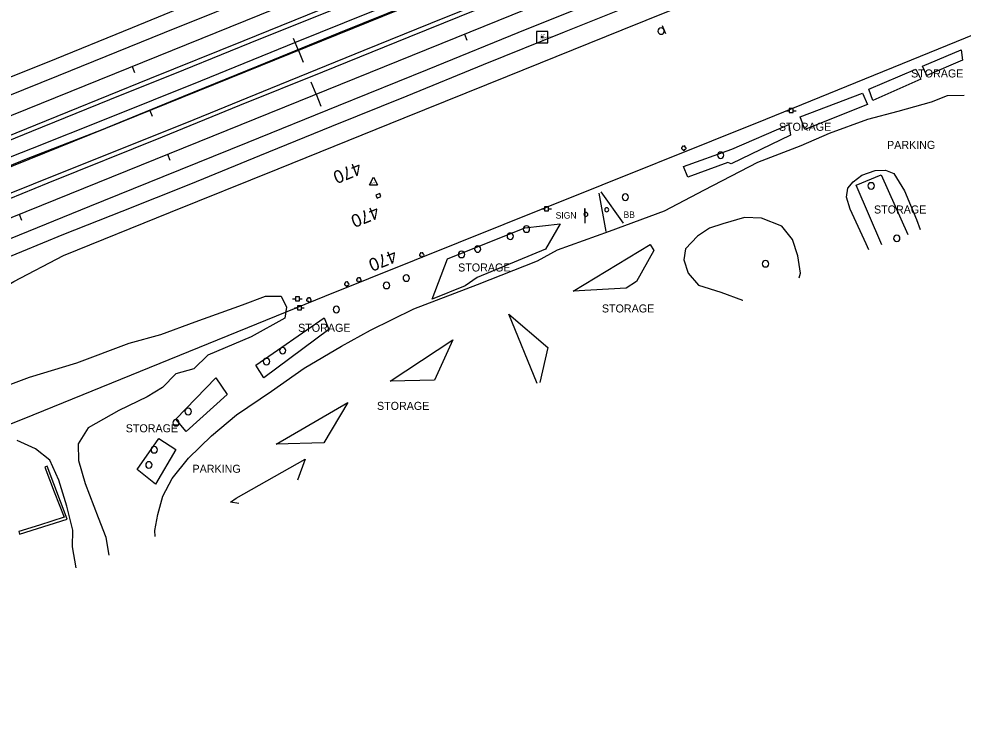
# Model space of a CAD drawing. Extents: x 1901471 to 1963503, y 756461 to 799997.
# Drawn here: x 1932871 to 1933461, y 774058 to 774494 of the extents above; entities that cross this region are included whole.
import ezdxf

# ---------------------------------------------------------------- set-up
doc = ezdxf.new("R2010")
doc.units = 0
for name, color, linetype in [('Default', 7, 'Continuous'), ('RD_EX_Bldg', 7, 'Continuous'), ('RD_EX_Fence_Other', 7, 'Continuous'), ('RD_EX_H2O', 7, 'Continuous'), ('RD_EX_Misc', 7, 'Continuous'), ('RD_EX_Road', 7, 'Continuous'), ('RD_EX_Road_txCode', 7, 'Continuous'), ('RD_EX_UT', 7, 'Continuous'), ('RD_EX_VEG', 7, 'Continuous'), ('RD_HC_Cl', 7, 'Continuous'), ('RD_HC_Data_Tic', 7, 'Continuous'), ('RD_HC_Survey', 7, 'Continuous'), ('RD_HC_TX_Sta50', 7, 'Continuous'), ('RD_HC_txCode', 7, 'Continuous'), ('RD_SMD_Locator', 7, 'Continuous')]:
    doc.layers.add(name, color=color, linetype=linetype)

# ---------------------------------------------------------------- blocks, each defined once
blk = doc.blocks.new('PP')
at = {"layer": 'RD_EX_UT'}
for p, q in [((2.490916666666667, 2.5090833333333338), (-2.5090833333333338, 2.5090833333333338)), ((-2.5090833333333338, 2.5090833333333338), (-2.5090833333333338, -2.490916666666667)), ((2.490916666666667, -2.490916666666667), (2.490916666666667, 2.5090833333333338)), ((-5.940166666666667, -0.053333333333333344), (-2.4710000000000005, -0.053333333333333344)), ((-2.5090833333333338, -2.490916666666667), (2.490916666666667, -2.490916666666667)), ((2.4194166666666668, -0.053333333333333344), (6.0598333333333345, -0.053333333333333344))]:
    blk.add_line(p, q, dxfattribs=at)
blk = doc.blocks.new('SB2')
at = {"layer": 'RD_EX_VEG'}
for centre, radius, start, end in [((-1.563757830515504, -0.1555935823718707), 1.256970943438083, 96.45178611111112, 294.73400833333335), ((-0.7210660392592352, 1.5471418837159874), 1.0835094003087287, 34.97628888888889, 204.7560222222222), ((1.0452472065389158, 1.7020636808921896), 0.9945285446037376, 308.76261111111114, 152.04674444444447), ((1.8396429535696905, -0.2793298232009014), 1.2180790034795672, 256.56668055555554, 98.10463055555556), ((0.2455500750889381, -1.5963122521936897), 1.3177675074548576, 166.88265555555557, 5.758930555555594)]:
    blk.add_arc(centre, radius, start, end, dxfattribs=at)
blk = doc.blocks.new('LP')
at = {"layer": 'RD_EX_UT'}
for p, q in [((-5.000000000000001, -3.724166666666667), (0, 6.275833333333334)), ((0, 6.275833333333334), (5.000000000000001, -3.724166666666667)), ((-5.000000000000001, -3.724166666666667), (5.000000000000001, -3.724166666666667))]:
    blk.add_line(p, q, dxfattribs=at)
blk.add_text('L/P', height=1.9999995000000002, dxfattribs=at).set_placement((-2.397166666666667, -2.44275))
blk = doc.blocks.new('OP')
at = {"layer": 'Default'}
for centre, start, end in [((7.776250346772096e-18, 0), 90.00000000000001, 270), ((-7.776250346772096e-18, 0), 270, 90)]:
    blk.add_arc(centre, 0.12700000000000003, start, end, dxfattribs=at)
blk = doc.blocks.new('SIGN2')
at = {"layer": 'Default'}
blk.add_lwpolyline([(-0.12700000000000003, 0.16916806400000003), (-0.12700000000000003, -0.16916806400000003)], dxfattribs=at)
for centre, start, end in [((0, -7.776250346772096e-18), 0, 180), ((0, 7.776250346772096e-18), 180, 0)]:
    blk.add_arc(centre, 0.12700000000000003, start, end, dxfattribs=at)
blk = doc.blocks.new('SIGNPOST')
at = {"layer": 'Default'}
for centre, start, end in [((7.776250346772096e-18, 0), 90.00000000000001, 270), ((-7.776250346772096e-18, 0), 270, 90)]:
    blk.add_arc(centre, 0.12700000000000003, start, end, dxfattribs=at)

msp = doc.modelspace()

# ---------------------------------------------------------------- linework, layer by layer
at = {"layer": 'RD_EX_Bldg'}
for points in [[(1933233.2600000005, 774384.8500000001), (1933237.8300000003, 774360.9000000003)], [(1933234.5600000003, 774385.7000000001), (1933248.4800000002, 774366.1100000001)]]:
    msp.add_lwpolyline(points, dxfattribs=at)
for points in [[(1933224.4700000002, 774375.0100000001), (1933224.5500000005, 774366.3), (1933224.8800000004, 774366.31), (1933224.8000000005, 774375.0100000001)], [(1932871.5600000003, 774171.9200000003), (1932901.4200000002, 774181.33), (1932888.8200000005, 774214.4500000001), (1932887.3800000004, 774213.82), (1932893.2600000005, 774198.4800000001), (1932899.39, 774182.5400000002), (1932884.0500000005, 774177.5300000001), (1932871.2200000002, 774173.5900000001)]]:
    msp.add_lwpolyline(points, close=True, dxfattribs=at)
at = {"layer": 'RD_EX_Fence_Other'}
for points in [[(1934013.7400000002, 774871.1800000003), (1933947.7500000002, 774844.2800000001), (1933901.4600000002, 774826.4800000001), (1933856.9700000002, 774808.9300000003), (1933784.2200000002, 774779.1100000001), (1933725.7200000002, 774754.8700000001), (1933679.9600000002, 774736.5100000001), (1933632.5500000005, 774717.1400000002), (1933589.7700000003, 774699.7700000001), (1933541.5100000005, 774679.8600000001), (1933488.3600000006, 774658.7700000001), (1933429.4400000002, 774634.7500000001), (1933369.7000000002, 774610.6200000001), (1933318.6200000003, 774590.4300000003), (1933287.0700000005, 774577.6800000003), (1933235.8100000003, 774557.2100000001), (1933177.5000000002, 774533.6100000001), (1933133.5600000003, 774515.2500000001), (1933089.39, 774497.3500000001), (1933044.2800000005, 774479.07), (1932984.5100000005, 774454.8700000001), (1932925.4800000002, 774431.0900000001), (1932879.4300000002, 774412.7300000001), (1932836.0700000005, 774395.6300000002)], [(1932728.7300000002, 774079.4700000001), (1932705.4000000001, 774083.07), (1932674.5900000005, 774086.3900000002), (1932642.6600000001, 774088.9300000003), (1932613.8200000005, 774092.1800000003), (1932569.7400000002, 774096.0100000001), (1932539.6800000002, 774098.3400000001), (1932532.3500000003, 774106.6800000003), (1932579.7500000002, 774125.8400000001), (1932645.8000000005, 774152.9500000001), (1932688.5600000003, 774170.8500000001), (1932874.4100000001, 774244.1900000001), (1933062.2800000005, 774320.4900000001), (1933201.7500000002, 774376.4700000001), (1933337.6800000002, 774431.1400000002), (1933490.5300000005, 774493.3600000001), (1933602.8800000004, 774539.0200000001), (1933723.2000000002, 774587.4400000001), (1933898.2100000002, 774657.2800000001), (1933953.8800000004, 774679.8500000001)]]:
    msp.add_lwpolyline(points, dxfattribs=at)
at = {"layer": 'RD_EX_H2O'}
for points in [[(1932848.1500000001, 774322.7000000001), (1932859.1900000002, 774324.56), (1932868.1300000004, 774329.82), (1932899.1300000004, 774345.9600000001), (1932965.8600000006, 774373.0200000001), (1933033.0100000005, 774400.0300000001), (1933111.8200000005, 774431.9900000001), (1933176.2200000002, 774457.8500000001), (1933247.8300000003, 774486.8500000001), (1933293.9400000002, 774505.2700000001), (1933317.2300000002, 774513.7400000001), (1933378.2000000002, 774539.83), (1933434.1300000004, 774562.7200000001), (1933480.39, 774581.1400000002), (1933531.9800000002, 774602.7100000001), (1933583.5500000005, 774623.9000000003), (1933638.3400000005, 774646.2200000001), (1933701.9100000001, 774672.58), (1933761.6900000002, 774696.0900000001), (1933819.6800000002, 774717.2300000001), (1933873.64, 774738.32), (1933885.1200000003, 774741.9500000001)], [(1932836.6600000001, 774390.2700000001), (1932877.1000000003, 774406.7200000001), (1932922.7400000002, 774424.4700000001), (1932973.9200000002, 774445.4200000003), (1933020.5500000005, 774464.33), (1933070.9200000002, 774484.9400000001), (1933129.9400000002, 774508.83), (1933158.5000000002, 774520.9300000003), (1933200.2900000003, 774538.2100000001), (1933243.1600000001, 774555.5300000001), (1933288.3000000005, 774573.07), (1933318.5300000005, 774585.1900000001), (1933338.8400000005, 774593.32)]]:
    msp.add_lwpolyline(points, dxfattribs=at)
at = {"layer": 'RD_EX_Misc'}
for points in [[(1933460.4500000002, 774468.0100000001), (1933438.2000000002, 774458.2400000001), (1933435.5200000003, 774464.1500000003), (1933459.6900000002, 774474.4000000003)], [(1933434.4600000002, 774455.9800000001), (1933404.5500000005, 774442.81), (1933401.9000000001, 774449.8500000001), (1933431.3300000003, 774462.32)], [(1933401.0600000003, 774440.2600000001), (1933362.0700000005, 774424.6800000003), (1933358.9800000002, 774432.5300000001), (1933398.0100000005, 774447.3800000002)], [(1933353.0100000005, 774421.0400000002), (1933315.9800000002, 774403.1200000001), (1933313.9500000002, 774404.0200000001), (1933288.9900000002, 774394.8500000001), (1933286.2500000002, 774401.5200000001), (1933316.3700000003, 774412.3400000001), (1933351.9500000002, 774427.6900000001)], [(1933094.9100000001, 774381.7800000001), (1933097.3100000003, 774382.8500000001), (1933096.5100000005, 774384.6500000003), (1933094.1100000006, 774383.5900000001)], [(1933200.0700000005, 774349.9900000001), (1933157.4400000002, 774332.2300000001), (1933149.9500000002, 774327.1000000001), (1933129.2200000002, 774318.7300000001), (1933138.9100000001, 774343.9700000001), (1933187.2400000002, 774363.1500000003), (1933209.1700000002, 774365.7200000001)], [(1933250.3700000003, 774325.56), (1933217.4200000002, 774323.7300000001), (1933265.4900000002, 774352.7300000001), (1933267.8000000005, 774349.0300000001), (1933256.9200000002, 774329.7500000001)], [(1933064.6500000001, 774299.8), (1933024.1000000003, 774269.57), (1933019.0700000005, 774277.58), (1933061.7800000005, 774306.9600000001)], [(1933130.7300000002, 774268.06), (1933103.0700000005, 774267.5400000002), (1933142.1200000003, 774293.3800000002)], [(1933001.2100000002, 774259.2500000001), (1932975.6800000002, 774236.1500000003), (1932969.2900000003, 774243.83), (1932994.2700000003, 774269.6200000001)], [(1933061.5900000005, 774229.06), (1933031.9000000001, 774228.1000000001), (1933076.6600000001, 774254.2400000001)], [(1932969.2800000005, 774224.9300000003), (1932956.5500000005, 774203.2400000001), (1932945.1000000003, 774212.3), (1932958.5700000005, 774231.6200000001)]]:
    msp.add_lwpolyline(points, close=True, dxfattribs=at)
for points in [[(1933410.0900000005, 774352.6900000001), (1933394.0400000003, 774389.8), (1933409.6900000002, 774396.3400000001), (1933426.2600000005, 774359.1400000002)], [(1933194.7900000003, 774266.08), (1933177.1900000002, 774309.3800000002), (1933201.5900000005, 774288.56), (1933196.4200000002, 774266.7400000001)], [(1933006.9400000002, 774194.4400000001), (1933049.9700000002, 774218.8400000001), (1933045.1100000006, 774205.6300000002)], [(1933008.5000000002, 774191.1200000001), (1933003.39, 774191.9600000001), (1933006.9400000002, 774194.4400000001)]]:
    msp.add_lwpolyline(points, dxfattribs=at)
at = {"layer": 'RD_EX_Road'}
for points in [[(1932835.64, 774445.33), (1932889.0900000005, 774466.7000000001), (1932942.1500000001, 774488.33), (1932993.3400000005, 774509.55), (1933047.1200000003, 774530.7800000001), (1933099.4700000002, 774552.1300000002), (1933152.2700000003, 774573.07), (1933211.1800000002, 774596.56), (1933270.5200000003, 774620.2700000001), (1933316.7900000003, 774639.07), (1933374.2900000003, 774662.8), (1933430.6000000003, 774685.7600000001), (1933484.3200000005, 774707.32), (1933540.6900000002, 774729.81), (1933585.6100000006, 774748.2300000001), (1933646.7700000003, 774772.6600000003), (1933701.7800000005, 774795.2900000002), (1933763.0200000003, 774820.05), (1933805.9100000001, 774837.6500000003), (1933865.6800000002, 774861.8), (1933934.7500000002, 774890.2000000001), (1933996.9400000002, 774914.5900000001)], [(1932841.5600000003, 774436.4300000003), (1932896.0400000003, 774458.2600000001), (1932962.2100000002, 774485.2500000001), (1933026.3600000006, 774511.1400000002), (1933092.4400000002, 774537.8600000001), (1933140.4800000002, 774557.2700000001), (1933218.2600000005, 774588.6900000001), (1933273.8300000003, 774611.2000000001), (1933296.5100000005, 774620.31), (1933347.7100000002, 774640.9900000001), (1933392.1900000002, 774659.06), (1933436.7600000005, 774676.9800000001), (1933483.2800000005, 774695.7200000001), (1933529.7100000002, 774714.4800000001), (1933607.9000000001, 774746.1000000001), (1933649.7500000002, 774763.06), (1933701.0000000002, 774783.7200000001), (1933749.9500000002, 774803.4600000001), (1933803.8600000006, 774825.4300000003), (1933868.5700000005, 774851.5300000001), (1933934.3300000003, 774878.05), (1933999.2100000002, 774904.2800000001)], [(1932856.0100000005, 774417.07), (1932901.8300000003, 774435.6500000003), (1932952.9800000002, 774456.3800000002), (1933011.9300000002, 774480.1700000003), (1933066.7500000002, 774502.4100000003), (1933122.4800000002, 774524.9200000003), (1933183.6600000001, 774549.7000000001), (1933235.3000000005, 774570.6700000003), (1933284.9600000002, 774590.6300000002), (1933340.9400000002, 774613.3900000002), (1933387.3500000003, 774632.1000000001), (1933442.1100000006, 774654.1100000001), (1933493.8700000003, 774675.0000000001), (1933545.39, 774695.7900000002), (1933598.3100000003, 774717.2100000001), (1933651.8600000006, 774738.82), (1933707.8800000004, 774761.4500000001), (1933762.2600000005, 774783.55), (1933820.6800000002, 774807.2000000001), (1933878.7100000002, 774830.6000000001), (1933946.7300000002, 774857.9800000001), (1934005.8700000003, 774882.0100000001)], [(1932839.4100000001, 774407.2800000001), (1932879.2500000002, 774423.56), (1932927.9800000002, 774443.2900000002), (1932974.14, 774461.9000000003), (1933021.3400000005, 774480.9300000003), (1933072.7700000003, 774501.6600000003), (1933123.5700000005, 774522.2000000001), (1933179.3400000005, 774544.7200000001), (1933234.7100000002, 774567.5400000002), (1933286.1300000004, 774588.0000000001), (1933332.8700000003, 774606.9400000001), (1933377.0700000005, 774624.7600000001), (1933425.7300000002, 774644.2900000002), (1933477.0900000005, 774665.2500000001), (1933521.7200000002, 774683.3), (1933568.3000000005, 774701.9900000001), (1933616.4300000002, 774721.4400000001), (1933666.7600000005, 774741.6100000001), (1933717.2200000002, 774761.7600000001), (1933777.7600000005, 774786.6700000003), (1933836.5500000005, 774810.4200000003), (1933891.1300000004, 774832.4100000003), (1933945.2500000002, 774854.4100000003), (1934006.8000000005, 774879.32)], [(1932834.6000000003, 774372.4000000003), (1932880.2700000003, 774390.6800000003), (1932928.6300000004, 774410.07), (1932976.0200000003, 774429.0200000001), (1933028.5300000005, 774450.4700000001), (1933086.8700000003, 774474.2000000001), (1933128.5300000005, 774490.9400000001), (1933183.0700000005, 774513.0000000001), (1933233.4800000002, 774533.6200000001), (1933296.7400000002, 774559.1800000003), (1933380.2900000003, 774592.9100000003), (1933434.9600000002, 774615.3400000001), (1933491.6800000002, 774637.6200000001), (1933549.9000000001, 774661.2000000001), (1933597.8000000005, 774680.56), (1933647.5100000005, 774700.81), (1933699.6700000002, 774721.9100000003), (1933757.6100000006, 774745.2400000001), (1933804.0000000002, 774763.82), (1933853.2300000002, 774784.0400000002), (1933911.7800000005, 774807.33), (1933963.5900000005, 774827.9700000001), (1934020.4100000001, 774850.8900000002)], [(1932840.5500000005, 774371.4100000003), (1932889.5100000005, 774391.2400000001), (1932960.8500000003, 774420.05), (1933009.2000000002, 774439.7400000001), (1933060.9700000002, 774460.58), (1933114.9100000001, 774482.3800000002), (1933167.9000000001, 774503.9100000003), (1933225.7700000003, 774527.4500000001), (1933297.5800000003, 774556.2500000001), (1933348.7100000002, 774577.0100000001), (1933401.5700000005, 774598.3700000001), (1933449.7000000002, 774617.7100000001), (1933502.9000000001, 774639.1500000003), (1933558.1000000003, 774661.5900000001), (1933605.0500000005, 774680.57), (1933659.8700000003, 774702.6100000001), (1933721.64, 774727.6300000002), (1933775.5200000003, 774749.4700000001), (1933821.8500000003, 774768.1100000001), (1933895.5100000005, 774797.7800000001), (1933960.7400000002, 774824.1000000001), (1934021.4100000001, 774848.6500000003)], [(1934030.4300000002, 774827.2800000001), (1933961.39, 774799.31), (1933909.2900000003, 774778.1700000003), (1933846.8200000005, 774753.1200000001), (1933799.2200000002, 774733.7500000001), (1933752.4900000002, 774715.0000000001), (1933704.8400000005, 774695.6600000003), (1933660.1700000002, 774677.5900000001), (1933620.6600000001, 774661.5900000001), (1933572.1700000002, 774642.0200000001), (1933521.0700000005, 774621.4900000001), (1933477.1800000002, 774603.8500000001), (1933393.4200000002, 774569.9700000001), (1933343.5800000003, 774549.8700000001), (1933306.4200000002, 774534.8), (1933256.6900000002, 774514.6500000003), (1933188.39, 774487.1800000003), (1933126.0900000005, 774461.9700000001), (1933070.6100000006, 774439.4200000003), (1933014.1100000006, 774416.56), (1932961.0900000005, 774395.1000000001), (1932915.3800000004, 774376.57), (1932865.7400000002, 774356.4600000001)], [(1933259.5900000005, 774504.6400000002), (1933211.7300000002, 774485.4600000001), (1933161.2200000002, 774464.9100000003), (1933113.4700000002, 774445.3800000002), (1933066.3700000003, 774426.4700000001), (1933021.5000000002, 774408.08), (1932978.4200000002, 774390.4000000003), (1932935.5400000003, 774373.3800000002), (1932899.1200000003, 774359.06), (1932859.6800000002, 774342.7600000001)], [(1932956.3800000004, 774170.4600000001), (1932956.1300000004, 774174.1700000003), (1932957.89, 774184.2600000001), (1932961.1800000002, 774195.7700000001), (1932966.8600000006, 774206.6400000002), (1932977.2100000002, 774219.3400000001), (1932991.5600000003, 774233.4100000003), (1933007.1800000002, 774246.3700000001), (1933028.8700000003, 774261.2000000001), (1933049.2500000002, 774275.57), (1933072.5600000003, 774289.33), (1933090.6900000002, 774299.2400000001), (1933117.9300000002, 774312.6500000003), (1933157.5600000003, 774327.8400000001), (1933195.0500000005, 774342.56), (1933207.5200000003, 774349.4200000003), (1933239.9300000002, 774361.1800000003), (1933274.3600000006, 774373.7700000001), (1933299.2600000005, 774386.9300000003), (1933332.5500000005, 774404.1800000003), (1933359.6600000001, 774414.6400000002), (1933377.5000000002, 774422.3500000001), (1933401.2700000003, 774431.0300000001), (1933420.2300000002, 774436.08), (1933441.0000000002, 774441.9400000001), (1933451.1600000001, 774445.8800000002), (1933461.4000000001, 774446.1000000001)], [(1933401.9500000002, 774349.4400000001), (1933400.2500000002, 774353.2800000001), (1933390.2800000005, 774374.8600000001), (1933388.0400000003, 774382.4200000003), (1933388.8100000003, 774388.0900000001), (1933392.2400000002, 774392.0400000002), (1933397.5500000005, 774396.1400000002), (1933405.9400000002, 774398.9800000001), (1933412.3400000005, 774399.3), (1933417.6300000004, 774397.1100000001), (1933424.14, 774386.2500000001), (1933431.7400000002, 774368.5100000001), (1933434.0900000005, 774362.2700000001)], [(1933358.39, 774332.05), (1933359.2800000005, 774334.8600000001), (1933357.6200000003, 774345.7500000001), (1933354.2600000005, 774355.9500000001), (1933347.64, 774364.1700000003), (1933334.9200000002, 774369.2500000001), (1933324.2800000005, 774369.6700000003), (1933310.8700000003, 774365.7100000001), (1933302.5100000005, 774362.9800000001), (1933294.89, 774358.0400000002), (1933287.39, 774350.07), (1933286.4000000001, 774343.2800000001), (1933289.0500000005, 774334.9300000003), (1933295.6200000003, 774327.3900000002), (1933309.5100000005, 774323.0900000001), (1933323.1200000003, 774318.0300000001), (1933323.2000000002, 774318.0100000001)]]:
    msp.add_lwpolyline(points, dxfattribs=at)
at = {"layer": 'RD_EX_VEG'}
for points in [[(1932843.6800000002, 774257.2200000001), (1932877.9200000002, 774270.06), (1932907.4300000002, 774278.8900000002), (1932940.0500000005, 774291.2900000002), (1932959.9300000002, 774296.56), (1932981.3700000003, 774304.5200000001), (1933010.8300000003, 774315.2200000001), (1933025.2800000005, 774320.4600000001), (1933034.9000000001, 774320.6400000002), (1933038.2600000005, 774313.6000000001), (1933037.3400000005, 774306.8400000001), (1933016.2800000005, 774295.2600000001), (1932989.2200000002, 774283.7300000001), (1932980.4900000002, 774275.1000000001), (1932969.1300000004, 774272.08), (1932960.9700000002, 774263.6000000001), (1932951.3600000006, 774257.6800000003), (1932933.5900000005, 774249.1900000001), (1932914.4500000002, 774238.32), (1932908.1600000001, 774228.33), (1932908.3500000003, 774217.9300000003), (1932912.6100000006, 774203.55), (1932920.8100000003, 774182.2800000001), (1932925.4800000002, 774170.1800000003), (1932927.1300000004, 774159.8400000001), (1932927.3400000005, 774158.9500000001)], [(1932906.9000000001, 774150.8500000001), (1932904.7500000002, 774164.0900000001), (1932904.9900000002, 774174.4300000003), (1932901.2300000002, 774189.4900000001), (1932896.1200000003, 774205.7400000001), (1932890.5100000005, 774218.2300000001), (1932881.6200000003, 774225.2800000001), (1932870.0500000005, 774230.4400000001)]]:
    msp.add_lwpolyline(points, dxfattribs=at)
at = {"layer": 'RD_HC_Cl'}
for p, q in [((1938541.0451159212, 776727.6252710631), (1929630.1990638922, 773125.0287527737)), ((1938552.0759840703, 776700.3439728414), (1929639.8359618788, 773096.9871827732)), ((1938563.1694909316, 776672.8936753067), (1929646.8648501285, 773068.074184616))]:
    msp.add_line(p, q, dxfattribs=at)
at = {"layer": 'RD_HC_Data_Tic'}
for p, q in [((1933045.713613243, 774474.0363119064), (1933042.7149161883, 774481.4530373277)), ((1933149.4780643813, 774484.1640213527), (1933150.9773483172, 774480.4556325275)), ((1933045.713613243, 774474.0363119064), (1933048.7123102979, 774466.6195864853)), ((1932941.9307346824, 774463.940110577), (1932943.4300128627, 774460.2317194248)), ((1933056.7683437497, 774446.6819229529), (1933053.7697758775, 774454.0987006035)), ((1933056.7683437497, 774446.6819229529), (1933059.7669116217, 774439.2651453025)), ((1932953.0045454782, 774436.552598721), (1932954.5038940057, 774432.8442360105)), ((1932964.0586231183, 774409.1998245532), (1932965.5579070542, 774405.491435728)), ((1932871.348902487, 774371.7177261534), (1932872.8481864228, 774368.0093373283))]:
    msp.add_line(p, q, dxfattribs=at)
at = {"layer": 'RD_HC_Survey'}
msp.add_lwpolyline([(1933201.5275339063, 774485.855533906), (1933194.4564660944, 774485.855533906), (1933194.4564660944, 774478.7844660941), (1933201.5275339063, 774478.7844660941)], close=True, dxfattribs=at)
msp.add_circle((1933197.9920000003, 774482.3200000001), 0.5000000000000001, dxfattribs=at)
at = {"layer": 'RD_SMD_Locator'}
msp.add_circle((1933197.9920000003, 774482.3200000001), 0.001, dxfattribs=at)

# ---------------------------------------------------------------- block references
at = {"layer": 'Default', "xscale": 0.5039370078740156, "yscale": 0.5039370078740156}
for p in [(1933353.4300000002, 774436.4000000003), (1933200.7000000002, 774375.1100000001), (1933045.1200000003, 774318.8400000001), (1933046.3500000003, 774313.3600000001)]:
    msp.add_blockref('PP', p, dxfattribs=at)
at = {"layer": 'RD_EX_Bldg', "xscale": 15.748031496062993, "yscale": 15.74803149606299, "rotation": -157.632942}
msp.add_blockref('SIGN2', (1933272.2300000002, 774486.0900000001), dxfattribs=at)
at = {"layer": 'RD_EX_Bldg', "xscale": 9.84251968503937, "yscale": 9.84251968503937}
for p in [(1933238.2600000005, 774374.5000000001), (1933225.2500000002, 774371.5900000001)]:
    msp.add_blockref('SIGNPOST', p, dxfattribs=at)
at = {"layer": 'RD_EX_UT'}
for name, p, xscale, yscale in [('OP', (1933309.4300000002, 774408.55), 15.748031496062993, 15.748031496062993), ('LP', (1933092.6000000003, 774391.81), 0.4921259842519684, 0.4921259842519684), ('OP', (1933403.4000000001, 774389.4100000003), 15.748031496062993, 15.748031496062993), ('OP', (1933249.8800000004, 774382.3900000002), 15.748031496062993, 15.748031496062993), ('OP', (1933188.1600000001, 774362.4300000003), 15.748031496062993, 15.748031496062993), ('OP', (1933178.0400000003, 774357.9500000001), 15.748031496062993, 15.748031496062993), ('OP', (1933419.4000000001, 774356.6400000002), 15.748031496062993, 15.748031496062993), ('OP', (1933157.7000000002, 774349.9700000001), 15.748031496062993, 15.748031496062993), ('OP', (1933147.5900000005, 774346.6000000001), 15.748031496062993, 15.748031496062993), ('OP', (1933337.4400000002, 774340.7800000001), 15.748031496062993, 15.748031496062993), ('OP', (1933113.1100000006, 774331.8600000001), 15.748031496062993, 15.748031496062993), ('OP', (1933100.7500000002, 774327.2500000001), 15.748031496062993, 15.748031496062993), ('OP', (1933069.4500000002, 774312.2400000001), 15.748031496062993, 15.748031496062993), ('OP', (1933035.9300000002, 774286.56), 15.748031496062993, 15.748031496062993), ('OP', (1933025.8300000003, 774279.7200000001), 15.748031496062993, 15.748031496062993), ('OP', (1932976.9100000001, 774248.57), 15.748031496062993, 15.748031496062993), ('OP', (1932969.3400000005, 774241.5200000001), 15.748031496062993, 15.748031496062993), ('OP', (1932955.7300000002, 774224.6600000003), 15.748031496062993, 15.748031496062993), ('OP', (1932952.39, 774215.1800000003), 15.748031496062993, 15.748031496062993)]:
    msp.add_blockref(name, p, dxfattribs=dict(at, xscale=xscale, yscale=yscale))
at = {"layer": 'RD_EX_VEG', "xscale": 0.5019685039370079, "yscale": 0.5019685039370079}
for p in [(1933286.3500000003, 774413.0200000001), (1933122.6800000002, 774346.3), (1933075.8300000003, 774328.1200000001), (1933083.4300000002, 774330.7000000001), (1933052.2800000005, 774318.2000000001)]:
    msp.add_blockref('SB2', p, dxfattribs=at)

# ---------------------------------------------------------------- texts
at = {"layer": 'RD_EX_Misc'}
for p in [(1933428.3400000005, 774457.1200000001), (1933345.8000000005, 774423.82), (1933405.1700000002, 774372.1700000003), (1933145.4900000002, 774335.9700000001), (1933235.2700000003, 774310.3900000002), (1933045.5700000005, 774298.32), (1933094.8100000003, 774249.57), (1932937.9300000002, 774235.57)]:
    msp.add_text('STORAGE', height=5.000000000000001, dxfattribs=at).set_placement(p)
at = {"layer": 'RD_EX_Road'}
for s, height, p in [('PARKING', 5.000000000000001, (1933413.3400000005, 774412.5100000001)), ('SIGN', 4.000000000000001, (1933206.3700000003, 774369.0100000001)), ('BB', 4.000000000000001, (1933248.7800000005, 774369.4500000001)), ('PARKING', 5.000000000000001, (1932979.6200000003, 774210.3))]:
    msp.add_text(s, height=height, dxfattribs=at).set_placement(p)
at = {"layer": 'RD_EX_Road_txCode'}
msp.add_text('424.750', height=1.0000000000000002, dxfattribs=at).set_placement((1933198.9920000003, 774481.8200000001))
at = {"layer": 'RD_HC_TX_Sta50'}
for rotation, p in [(202.0131600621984, (1933083.2181914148, 774404.5691354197)), (202.01424695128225, (1933094.29312844, 774377.1843037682)), (202.01324898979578, (1933105.3461719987, 774349.829068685))]:
    msp.add_text('470', height=8.000000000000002, rotation=rotation, dxfattribs=at).set_placement(p)
at = {"layer": 'RD_HC_txCode'}
for s, p in [('8139', (1933196.6455433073, 774483.3200000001)), ('MSC', (1933196.6770393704, 774480.3200000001))]:
    msp.add_text(s, height=1.0000000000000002, dxfattribs=at).set_placement(p)

doc.saveas('drawing.dxf')
